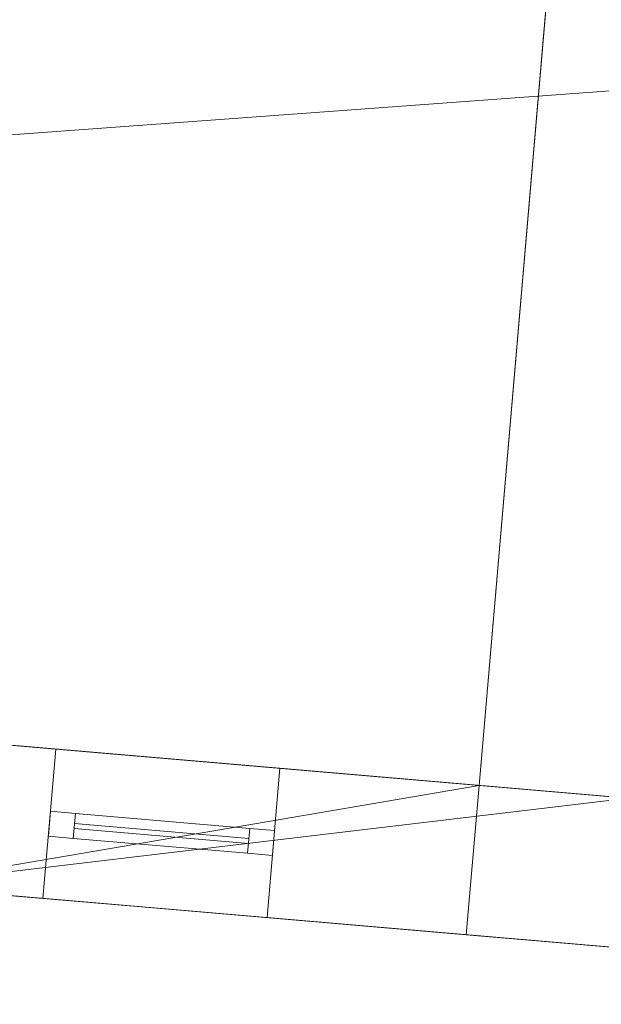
# Model space of a CAD drawing. Header units: millimetres. Extents: x -430348 to -225823, y -86243 to 5084.
# Tile 638 of 656: x -375218 to -374054, y -4976 to -3005. Entities that reach past the tile are written whole.
import ezdxf

# ---------------------------------------------------------------- set-up
doc = ezdxf.new("R2010")
doc.units = ezdxf.units.MM
for name, color, linetype, lineweight in [('A-GLAZ-CURT', 52, 'Continuous', 9), ('A-GLAZ-CWMG', 51, 'Continuous', 9), ('A-ROOF', 132, 'Continuous', 9), ('A-WALL', 113, 'Continuous', 9)]:
    doc.layers.add(name, color=color, linetype=linetype, lineweight=lineweight)

# ---------------------------------------------------------------- blocks, each defined once
blk = doc.blocks.new('System Panel - Glazed-518716-_3D_ Copy 1')
at = {"layer": 'A-GLAZ-CURT', "transparency": 33554471}
mesh = blk.add_polyface(dxfattribs=at)
corners = [(-175, 5), (-175, 5, 775), (175, 5, 775), (175, 5)]
mesh.append_faces([[corners[k] for k in face] for face in [(2, 3, 0, 1)]])
mesh = blk.add_polyface(dxfattribs=at)
corners = [(175, -5), (-175, -5), (-175, 5), (175, 5)]
mesh.append_faces([[corners[k] for k in face] for face in [(3, 0, 1, 2)]])
mesh = blk.add_polyface(dxfattribs=at)
corners = [(-175, -5, 775), (175, -5, 775), (175, 5, 775), (-175, 5, 775)]
mesh.append_faces([[corners[k] for k in face] for face in [(3, 0, 1, 2)]])
mesh = blk.add_polyface(dxfattribs=at)
corners = [(-175, -5), (-175, -5, 775), (-175, 5, 775), (-175, 5)]
mesh.append_faces([[corners[k] for k in face] for face in [(0, 1, 2, 3)]])
mesh = blk.add_polyface(dxfattribs=at)
corners = [(175, -5, 775), (175, -5), (175, 5), (175, 5, 775)]
mesh.append_faces([[corners[k] for k in face] for face in [(0, 1, 2, 3)]])
mesh = blk.add_polyface(dxfattribs=at)
corners = [(-175, -5), (175, -5), (175, -5, 775), (-175, -5, 775)]
mesh.append_faces([[corners[k] for k in face] for face in [(3, 0, 1, 2)]])
blk = doc.blocks.new('System Panel - Glazed-518730-_3D_ Copy 1')
at = {"layer": 'A-GLAZ-CURT', "transparency": 33554471}
mesh = blk.add_polyface(dxfattribs=at)
corners = [(-175, 5), (-175, 5, 225), (175, 5, 225), (175, 5)]
mesh.append_faces([[corners[k] for k in face] for face in [(2, 3, 0, 1)]])
mesh = blk.add_polyface(dxfattribs=at)
corners = [(175, -5), (-175, -5), (-175, 5), (175, 5)]
mesh.append_faces([[corners[k] for k in face] for face in [(3, 0, 1, 2)]])
mesh = blk.add_polyface(dxfattribs=at)
corners = [(-175, -5, 225), (175, -5, 225), (175, 5, 225), (-175, 5, 225)]
mesh.append_faces([[corners[k] for k in face] for face in [(3, 0, 1, 2)]])
mesh = blk.add_polyface(dxfattribs=at)
corners = [(-175, -5), (-175, -5, 225), (-175, 5, 225), (-175, 5)]
mesh.append_faces([[corners[k] for k in face] for face in [(0, 1, 2, 3)]])
mesh = blk.add_polyface(dxfattribs=at)
corners = [(175, -5, 225), (175, -5), (175, 5), (175, 5, 225)]
mesh.append_faces([[corners[k] for k in face] for face in [(0, 1, 2, 3)]])
mesh = blk.add_polyface(dxfattribs=at)
corners = [(-175, -5), (175, -5), (175, -5, 225), (-175, -5, 225)]
mesh.append_faces([[corners[k] for k in face] for face in [(3, 0, 1, 2)]])
blk = doc.blocks.new('Rectangular Mullion - 50mm x 50mm-263205-_3D_ Copy 1')
at = {"layer": 'A-GLAZ-CWMG'}
mesh = blk.add_polyface(dxfattribs=at)
corners = [(0, 25), (-50, 25), (-50, -25), (0, -25)]
mesh.append_faces([[corners[k] for k in face] for face in [(3, 0, 1, 2)]])
mesh = blk.add_polyface(dxfattribs=at)
corners = [(-50, 25), (0, 25), (0, 25, -300), (-50, 25, -300)]
mesh.append_faces([[corners[k] for k in face] for face in [(0, 1, 2, 3)]])
mesh = blk.add_polyface(dxfattribs=at)
corners = [(-50, -25), (-50, 25), (-50, 25, -300), (-50, -25, -300)]
mesh.append_faces([[corners[k] for k in face] for face in [(3, 0, 1, 2)]])
mesh = blk.add_polyface(dxfattribs=at)
corners = [(0, 25), (0, -25), (0, -25, -300), (0, 25, -300)]
mesh.append_faces([[corners[k] for k in face] for face in [(3, 0, 1, 2)]])
mesh = blk.add_polyface(dxfattribs=at)
corners = [(0, -25), (-50, -25), (-50, -25, -300), (0, -25, -300)]
mesh.append_faces([[corners[k] for k in face] for face in [(0, 1, 2, 3)]])
blk = doc.blocks.new('Rectangular Mullion - 50mm x 50mm-319157-_3D_ Copy 1')
at = {"layer": 'A-GLAZ-CWMG'}
mesh = blk.add_polyface(dxfattribs=at)
corners = [(0, 25), (-50, 25), (-50, -25), (0, -25)]
mesh.append_faces([[corners[k] for k in face] for face in [(2, 3, 0, 1)]])
mesh = blk.add_polyface(dxfattribs=at)
corners = [(0, 25, -350), (0, -25, -350), (-50, -25, -350), (-50, 25, -350)]
mesh.append_faces([[corners[k] for k in face] for face in [(0, 1, 2, 3)]])
mesh = blk.add_polyface(dxfattribs=at)
corners = [(-50, 25), (0, 25), (0, 25, -350), (-50, 25, -350)]
mesh.append_faces([[corners[k] for k in face] for face in [(0, 1, 2, 3)]])
mesh = blk.add_polyface(dxfattribs=at)
corners = [(-50, -25), (-50, 25), (-50, 25, -350), (-50, -25, -350)]
mesh.append_faces([[corners[k] for k in face] for face in [(0, 1, 2, 3)]])
mesh = blk.add_polyface(dxfattribs=at)
corners = [(0, 25), (0, -25), (0, -25, -350), (0, 25, -350)]
mesh.append_faces([[corners[k] for k in face] for face in [(0, 1, 2, 3)]])
mesh = blk.add_polyface(dxfattribs=at)
corners = [(0, -25), (-50, -25), (-50, -25, -350), (0, -25, -350)]
mesh.append_faces([[corners[k] for k in face] for face in [(0, 1, 2, 3)]])
blk = doc.blocks.new('Rectangular Mullion - 50mm x 50mm-372723-_3D_ Copy 1')
at = {"layer": 'A-GLAZ-CWMG'}
mesh = blk.add_polyface(dxfattribs=at)
corners = [(0, 25), (-50, 25), (-50, -25), (0, -25)]
mesh.append_faces([[corners[k] for k in face] for face in [(3, 0, 1, 2)]])
mesh = blk.add_polyface(dxfattribs=at)
corners = [(-50, 25), (0, 25), (0, 25, -850), (-50, 25, -850)]
mesh.append_faces([[corners[k] for k in face] for face in [(0, 1, 2, 3)]])
mesh = blk.add_polyface(dxfattribs=at)
corners = [(-50, -25), (-50, 25), (-50, 25, -850), (-50, -25, -850)]
mesh.append_faces([[corners[k] for k in face] for face in [(0, 1, 2, 3)]])
mesh = blk.add_polyface(dxfattribs=at)
corners = [(0, 25), (0, -25), (0, -25, -850), (0, 25, -850)]
mesh.append_faces([[corners[k] for k in face] for face in [(0, 1, 2, 3)]])
mesh = blk.add_polyface(dxfattribs=at)
corners = [(0, -25), (-50, -25), (-50, -25, -850), (0, -25, -850)]
mesh.append_faces([[corners[k] for k in face] for face in [(0, 1, 2, 3)]])
blk = doc.blocks.new('Rectangular Mullion - 50mm x 50mm-301581-_3D_ Copy 1')
at = {"layer": 'A-GLAZ-CWMG'}
mesh = blk.add_polyface(dxfattribs=at)
corners = [(0, 25), (-50, 25), (-50, -25), (0, -25)]
mesh.append_faces([[corners[k] for k in face] for face in [(2, 3, 0, 1)]])
mesh = blk.add_polyface(dxfattribs=at)
corners = [(0, 25, -350), (0, -25, -350), (-50, -25, -350), (-50, 25, -350)]
mesh.append_faces([[corners[k] for k in face] for face in [(0, 1, 2, 3)]])
mesh = blk.add_polyface(dxfattribs=at)
corners = [(-50, 25), (0, 25), (0, 25, -350), (-50, 25, -350)]
mesh.append_faces([[corners[k] for k in face] for face in [(3, 0, 1, 2)]])
mesh = blk.add_polyface(dxfattribs=at)
corners = [(-50, -25), (-50, 25), (-50, 25, -350), (-50, -25, -350)]
mesh.append_faces([[corners[k] for k in face] for face in [(3, 0, 1, 2)]])
mesh = blk.add_polyface(dxfattribs=at)
corners = [(0, 25), (0, -25), (0, -25, -350), (0, 25, -350)]
mesh.append_faces([[corners[k] for k in face] for face in [(3, 0, 1, 2)]])
mesh = blk.add_polyface(dxfattribs=at)
corners = [(0, -25), (-50, -25), (-50, -25, -350), (0, -25, -350)]
mesh.append_faces([[corners[k] for k in face] for face in [(3, 0, 1, 2)]])
blk = doc.blocks.new('Rectangular Mullion - 50mm x 50mm-353415-_3D_ Copy 1')
at = {"layer": 'A-GLAZ-CWMG'}
mesh = blk.add_polyface(dxfattribs=at)
corners = [(25, 25), (-25, 25), (-25, -25), (25, -25)]
mesh.append_faces([[corners[k] for k in face] for face in [(2, 3, 0, 1)]])
mesh = blk.add_polyface(dxfattribs=at)
corners = [(25, 25, -350), (25, -25, -350), (-25, -25, -350), (-25, 25, -350)]
mesh.append_faces([[corners[k] for k in face] for face in [(0, 1, 2, 3)]])
mesh = blk.add_polyface(dxfattribs=at)
corners = [(-25, 25), (25, 25), (25, 25, -350), (-25, 25, -350)]
mesh.append_faces([[corners[k] for k in face] for face in [(3, 0, 1, 2)]])
mesh = blk.add_polyface(dxfattribs=at)
corners = [(-25, -25), (-25, 25), (-25, 25, -350), (-25, -25, -350)]
mesh.append_faces([[corners[k] for k in face] for face in [(3, 0, 1, 2)]])
mesh = blk.add_polyface(dxfattribs=at)
corners = [(25, 25), (25, -25), (25, -25, -350), (25, 25, -350)]
mesh.append_faces([[corners[k] for k in face] for face in [(3, 0, 1, 2)]])
mesh = blk.add_polyface(dxfattribs=at)
corners = [(25, -25), (-25, -25), (-25, -25, -350), (25, -25, -350)]
mesh.append_faces([[corners[k] for k in face] for face in [(3, 0, 1, 2)]])
blk = doc.blocks.new('Rectangular Mullion - 50mm x 50mm-263207-_3D_ Copy 1')
at = {"layer": 'A-GLAZ-CWMG'}
mesh = blk.add_polyface(dxfattribs=at)
corners = [(0, 25, -300), (0, -25, -300), (-50, -25, -300), (-50, 25, -300)]
mesh.append_faces([[corners[k] for k in face] for face in [(3, 0, 1, 2)]])
mesh = blk.add_polyface(dxfattribs=at)
corners = [(-50, 25), (0, 25), (0, 25, -300), (-50, 25, -300)]
mesh.append_faces([[corners[k] for k in face] for face in [(0, 1, 2, 3)]])
mesh = blk.add_polyface(dxfattribs=at)
corners = [(-50, -25), (-50, 25), (-50, 25, -300), (-50, -25, -300)]
mesh.append_faces([[corners[k] for k in face] for face in [(3, 0, 1, 2)]])
mesh = blk.add_polyface(dxfattribs=at)
corners = [(0, 25), (0, -25), (0, -25, -300), (0, 25, -300)]
mesh.append_faces([[corners[k] for k in face] for face in [(3, 0, 1, 2)]])
mesh = blk.add_polyface(dxfattribs=at)
corners = [(0, -25), (-50, -25), (-50, -25, -300), (0, -25, -300)]
mesh.append_faces([[corners[k] for k in face] for face in [(0, 1, 2, 3)]])
blk = doc.blocks.new('Rectangular Mullion - 50mm x 50mm-372724-_3D_ Copy 1')
at = {"layer": 'A-GLAZ-CWMG'}
mesh = blk.add_polyface(dxfattribs=at)
corners = [(0, 25, -850), (0, -25, -850), (-50, -25, -850), (-50, 25, -850)]
mesh.append_faces([[corners[k] for k in face] for face in [(0, 1, 2, 3)]])
mesh = blk.add_polyface(dxfattribs=at)
corners = [(-50, 25), (0, 25), (0, 25, -850), (-50, 25, -850)]
mesh.append_faces([[corners[k] for k in face] for face in [(0, 1, 2, 3)]])
mesh = blk.add_polyface(dxfattribs=at)
corners = [(-50, -25), (-50, 25), (-50, 25, -850), (-50, -25, -850)]
mesh.append_faces([[corners[k] for k in face] for face in [(0, 1, 2, 3)]])
mesh = blk.add_polyface(dxfattribs=at)
corners = [(0, 25), (0, -25), (0, -25, -850), (0, 25, -850)]
mesh.append_faces([[corners[k] for k in face] for face in [(0, 1, 2, 3)]])
mesh = blk.add_polyface(dxfattribs=at)
corners = [(0, -25), (-50, -25), (-50, -25, -850), (0, -25, -850)]
mesh.append_faces([[corners[k] for k in face] for face in [(0, 1, 2, 3)]])

msp = doc.modelspace()

# ---------------------------------------------------------------- block references
at = {"layer": 'A-GLAZ-CURT', "transparency": 33554471, "rotation": 355.0947647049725}
for name, p in [('System Panel - Glazed-518716-_3D_ Copy 1', (-374934.5, -4633.8, 61997.6)), ('System Panel - Glazed-518730-_3D_ Copy 1', (-374934.5, -4633.8, 62822.6))]:
    msp.add_blockref(name, p, dxfattribs=at)
at = {"layer": 'A-GLAZ-CWMG', "rotation": 175.0947647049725}
for name, p in [('Rectangular Mullion - 50mm x 50mm-263205-_3D_ Copy 1', (-375158.6, -4614.5, 63097.6)), ('Rectangular Mullion - 50mm x 50mm-372724-_3D_ Copy 1', (-375158.6, -4614.5, 62797.6))]:
    msp.add_blockref(name, p, dxfattribs=at)
at = {"layer": 'A-GLAZ-CWMG', "extrusion": (0.996337, -0.085508, 0), "rotation": 90}
for name, p in [('Rectangular Mullion - 50mm x 50mm-319157-_3D_ Copy 1', (-36676.7, 63097.6, -372990)), ('Rectangular Mullion - 50mm x 50mm-353415-_3D_ Copy 1', (-36676.7, 62797.6, -372990))]:
    msp.add_blockref(name, p, dxfattribs=at)
at = {"layer": 'A-GLAZ-CWMG', "extrusion": (-0.996337, 0.085508, 0), "rotation": 270}
msp.add_blockref('Rectangular Mullion - 50mm x 50mm-301581-_3D_ Copy 1', (36676.7, 61947.6, 373340), dxfattribs=at)
at = {"layer": 'A-GLAZ-CWMG', "extrusion": (0, 0, -1), "rotation": 184.9052352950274}
for name, p in [('Rectangular Mullion - 50mm x 50mm-372723-_3D_ Copy 1', (374710.3, -4653, -61947.6)), ('Rectangular Mullion - 50mm x 50mm-263207-_3D_ Copy 1', (374710.3, -4653, -62797.6))]:
    msp.add_blockref(name, p, dxfattribs=at)

# ---------------------------------------------------------------- meshes
at = {"layer": 'A-ROOF'}
mesh = msp.add_polyface(dxfattribs=at)
corners = [(-373521.2, 1016.1, 60747.6), (-374000, -4563.4, 60747.6), (-375743.6, -4413.8, 60747.6), (-375264.8, 1165.7, 60747.6)]
mesh.append_faces([[corners[k] for k in face] for face in [(1, 2, 3, 0)]])
mesh = msp.add_polyface(dxfattribs=at)
corners = [(-374000, -4563.4, 60847.6), (-373521.2, 1016.1, 60847.6), (-375264.8, 1165.7, 60847.6), (-375743.6, -4413.8, 60847.6)]
mesh.append_faces([[corners[k] for k in face] for face in [(2, 3, 0, 1)]])
mesh = msp.add_polyface(dxfattribs=at)
corners = [(-373521.2, 1016.1, 58347.6), (-374000, -4563.4, 58347.6), (-375743.6, -4413.8, 58347.6), (-375264.8, 1165.7, 58347.6)]
mesh.append_faces([[corners[k] for k in face] for face in [(1, 2, 3, 0)]])
mesh = msp.add_polyface(dxfattribs=at)
corners = [(-374000, -4563.4, 58447.6), (-373521.2, 1016.1, 58447.6), (-375264.8, 1165.7, 58447.6), (-375743.6, -4413.8, 58447.6)]
mesh.append_faces([[corners[k] for k in face] for face in [(2, 3, 0, 1)]])
mesh = msp.add_polyface(dxfattribs=at)
corners = [(-387321.1, -4122.7, 63197.6), (-362651.8, -6239.9, 63197.6), (-365938.6, -2418.1, 65747.6), (-368060.3, -2236, 65747.6), (-368112.3, -2842.1, 65307.8), (-368929.3, -2772, 65307.8), (-368877.3, -2165.9, 65747.6), (-380394.9, -1177.5, 65747.6), (-380442.8, -1735.7, 65342.5), (-381259.8, -1665.6, 65342.5), (-381211.9, -1107.3, 65747.6), (-383374.5, -921.7, 65747.6)]
mesh.append_faces([[corners[k] for k in face] for face in [(4, 1, 2, 3), (8, 5, 6, 7)]], dxfattribs={"vtx0": -1})
mesh.append_faces([[corners[k] for k in face] for face in [(1, 4, 5, 0)]], dxfattribs={"vtx0": -1, "vtx2": -1})
mesh.append_faces([[corners[k] for k in face] for face in [(11, 0, 9, 10)]], dxfattribs={"vtx1": -1})
mesh.append_faces([[corners[k] for k in face] for face in [(8, 9, 0, 5)]], dxfattribs={"vtx1": -1, "vtx2": -1, "vtx3": -1})
mesh = msp.add_polyface(dxfattribs=at)
corners = [(-362651.8, -6239.9, 63097.6), (-387321.1, -4122.7, 63097.6), (-383374.5, -921.7, 65647.6), (-381211.9, -1107.3, 65647.6), (-381259.8, -1665.6, 65242.5), (-380442.8, -1735.7, 65242.5), (-380394.9, -1177.5, 65647.6), (-368877.3, -2165.9, 65647.6), (-368929.3, -2772, 65207.8), (-368112.3, -2842.1, 65207.8), (-368060.3, -2236, 65647.6), (-365938.6, -2418.1, 65647.6)]
mesh.append_faces([[corners[k] for k in face] for face in [(4, 1, 2, 3)]], dxfattribs={"vtx0": -1})
mesh.append_faces([[corners[k] for k in face] for face in [(1, 4, 5, 8)]], dxfattribs={"vtx0": -1, "vtx2": -1, "vtx3": -1})
mesh.append_faces([[corners[k] for k in face] for face in [(11, 0, 9, 10), (7, 8, 5, 6)]], dxfattribs={"vtx1": -1})
mesh.append_faces([[corners[k] for k in face] for face in [(8, 9, 0, 1)]], dxfattribs={"vtx1": -1, "vtx3": -1})
mesh = msp.add_polyface(dxfattribs=at)
corners = [(-387321.1, -4122.7, 63197.6), (-387321.1, -4122.7, 63097.6), (-362651.8, -6239.9, 63097.6), (-362651.8, -6239.9, 63197.6)]
mesh.append_faces([[corners[k] for k in face] for face in [(3, 0, 1, 2)]])
mesh = msp.add_polyface(dxfattribs=at)
corners = [(-374000, -4563.4, 60847.6), (-375743.6, -4413.8, 60847.6), (-375743.6, -4413.8, 60747.6), (-374000, -4563.4, 60747.6)]
mesh.append_faces([[corners[k] for k in face] for face in [(1, 2, 3, 0)]])
mesh = msp.add_polyface(dxfattribs=at)
corners = [(-374000, -4563.4, 58447.6), (-375743.6, -4413.8, 58447.6), (-375743.6, -4413.8, 58347.6), (-374000, -4563.4, 58347.6)]
mesh.append_faces([[corners[k] for k in face] for face in [(1, 2, 3, 0)]])
at = {"layer": 'A-WALL'}
mesh = msp.add_polyface(dxfattribs=at)
corners = [(-374965.9, 1140.1, 58197.6), (-375444.7, -4439.4, 58197.6), (-375743.6, -4413.8, 58197.6), (-375264.8, 1165.7, 58197.6)]
mesh.append_faces([[corners[k] for k in face] for face in [(3, 0, 1, 2)]])
mesh = msp.add_polyface(dxfattribs=at)
corners = [(-375444.7, -4439.4, 60747.6), (-374965.9, 1140.1, 60747.6), (-375264.8, 1165.7, 60747.6), (-375743.6, -4413.8, 60747.6)]
mesh.append_faces([[corners[k] for k in face] for face in [(0, 1, 2, 3)]])
mesh = msp.add_polyface(dxfattribs=at)
corners = [(-375444.7, -4439.4, 58197.6), (-374965.9, 1140.1, 58197.6), (-374965.9, 1140.1, 58447.6), (-374965.9, 1140.1, 60747.6), (-375444.7, -4439.4, 60747.6), (-375444.7, -4439.4, 58447.6)]
mesh.append_faces([[corners[k] for k in face] for face in [(3, 4, 5, 2)]], dxfattribs={"vtx2": -1})
mesh.append_faces([[corners[k] for k in face] for face in [(5, 0, 1, 2)]], dxfattribs={"vtx3": -1})
mesh = msp.add_polyface(dxfattribs=at)
corners = [(-373820.1, 1041.7, 58197.6), (-374298.9, -4537.7, 58197.6), (-374298.9, -4537.7, 58447.6), (-374298.9, -4537.7, 60747.6), (-373820.1, 1041.7, 60747.6), (-373820.1, 1041.7, 58447.6), (-374093.7, -2146.5, 60047.6), (-374093.7, -2146.5, 59247.6), (-374038.1, -1498.9, 59247.6), (-374038.1, -1498.9, 60047.6)]
mesh.append_faces([[corners[k] for k in face] for face in [(3, 6, 7, 2)]], dxfattribs={"vtx0": -1, "vtx2": -1})
mesh.append_faces([[corners[k] for k in face] for face in [(8, 5, 0, 1)]], dxfattribs={"vtx0": -1, "vtx3": -1})
mesh.append_faces([[corners[k] for k in face] for face in [(8, 9, 4, 5), (3, 4, 9, 6), (1, 2, 7, 8)]], dxfattribs={"vtx1": -1, "vtx3": -1})
mesh = msp.add_polyface(dxfattribs=at)
corners = [(-374298.9, -4537.7, 58197.6), (-373820.1, 1041.7, 58197.6), (-373521.2, 1016.1, 58197.6), (-374000, -4563.4, 58197.6)]
mesh.append_faces([[corners[k] for k in face] for face in [(3, 0, 1, 2)]])
mesh = msp.add_polyface(dxfattribs=at)
corners = [(-373820.1, 1041.7, 60747.6), (-374298.9, -4537.7, 60747.6), (-374000, -4563.4, 60747.6), (-373521.2, 1016.1, 60747.6)]
mesh.append_faces([[corners[k] for k in face] for face in [(0, 1, 2, 3)]])
mesh = msp.add_polyface(dxfattribs=at)
corners = [(-363315, -5781.5, 58197.6), (-375470.4, -4738.3, 58197.6), (-375769.3, -4712.7, 58197.6), (-379356.1, -4404.8, 58197.6), (-379655, -4379.2, 58197.6), (-381149.5, -4250.9, 58197.6), (-381448.4, -4225.3, 58197.6), (-382295.3, -4152.6, 58197.6), (-382269.6, -3853.7, 58197.6), (-375743.6, -4413.8, 58197.6), (-375444.7, -4439.4, 58197.6), (-374298.9, -4537.7, 58197.6), (-374000, -4563.4, 58197.6), (-363289.4, -5482.6, 58197.6)]
mesh.append_faces([[corners[k] for k in face] for face in [(12, 1, 11)]], dxfattribs={"vtx0": -1, "vtx1": -1})
mesh.append_faces([[corners[k] for k in face] for face in [(8, 4, 5, 6)]], dxfattribs={"vtx0": -1, "vtx3": -1})
mesh.append_faces([[corners[k] for k in face] for face in [(2, 3, 9, 10), (3, 4, 8, 9), (1, 2, 10, 11)]], dxfattribs={"vtx1": -1, "vtx3": -1})
mesh.append_faces([[corners[k] for k in face] for face in [(6, 7, 8)]], dxfattribs={"vtx2": -1})
mesh.append_faces([[corners[k] for k in face] for face in [(12, 13, 0, 1)]], dxfattribs={"vtx3": -1})
mesh = msp.add_polyface(dxfattribs=at)
corners = [(-382269.6, -3853.7, 63603.7), (-382295.3, -4152.6, 63386.8), (-363315, -5781.5, 63386.8), (-363290.6, -5497.1, 63593.2), (-363304.2, -5481.3, 63603.7)]
mesh.append_faces([[corners[k] for k in face] for face in [(2, 3, 4)]], dxfattribs={"vtx2": -1})
mesh.append_faces([[corners[k] for k in face] for face in [(4, 0, 1, 2)]], dxfattribs={"vtx3": -1})
mesh = msp.add_polyface(dxfattribs=at)
corners = [(-363289.4, -5482.6, 58197.6), (-374000, -4563.4, 58197.6), (-374298.9, -4537.7, 58197.6), (-375444.7, -4439.4, 58197.6), (-375743.6, -4413.8, 58197.6), (-382269.6, -3853.7, 58197.6), (-382269.6, -3853.7, 63603.7), (-363304.2, -5481.3, 63603.7), (-363289.4, -5482.6, 63593.2), (-382070.4, -3870.8, 63097.6), (-382070.4, -3870.8, 61947.6), (-381522.4, -3917.8, 61947.6), (-381522.4, -3917.8, 63097.6), (-379878.4, -4058.9, 63097.6), (-379878.4, -4058.9, 61947.6), (-378433.7, -4182.9, 61947.6), (-378433.7, -4182.9, 63097.6), (-376690.1, -4332.5, 63097.6), (-376690.1, -4332.5, 61947.6), (-375843.2, -4405.2, 61947.6), (-375843.2, -4405.2, 63097.6), (-375145.8, -4465.1, 63097.6), (-375145.8, -4465.1, 61947.6), (-374697.5, -4503.5, 61947.6), (-374697.5, -4503.5, 63097.6), (-373153.1, -4636.1, 61947.6), (-373153.1, -4636.1, 63097.6), (-374000, -4563.4, 63097.6), (-374000, -4563.4, 61947.6), (-370164.1, -4892.6, 61947.6), (-370164.1, -4892.6, 63097.6), (-371459.4, -4781.4, 63097.6), (-371459.4, -4781.4, 61947.6), (-365979.5, -5251.7, 61947.6), (-365979.5, -5251.7, 63097.6), (-367424.2, -5127.8, 63097.6), (-367424.2, -5127.8, 61947.6), (-363538.5, -5461.2, 61947.6), (-363538.5, -5461.2, 63097.6), (-364335.5, -5392.8, 63097.6), (-364335.5, -5392.8, 61947.6), (-371409.5, -4785.7, 59457.4), (-371409.5, -4785.7, 60607.4), (-372256.4, -4713, 60607.4), (-372256.4, -4713, 59457.4), (-369367.1, -4961, 59807.4), (-369367.1, -4961, 60607.4), (-370064.5, -4901.2, 60607.4), (-370064.5, -4901.2, 59807.4), (-367424.2, -5127.8, 59447.6), (-367424.2, -5127.8, 60797.6), (-368271.1, -5055.1, 60797.6), (-368271.1, -5055.1, 59447.6), (-363538.5, -5461.2, 58447.6), (-363538.5, -5461.2, 60797.6), (-364385.4, -5388.6, 60797.6), (-364385.4, -5388.6, 58447.6), (-379778.8, -4067.5, 59686.6), (-379778.8, -4067.5, 60607.4), (-380526, -4003.3, 60607.4), (-380526, -4003.3, 59686.6), (-375444.7, -4439.4, 60747.6), (-375444.7, -4439.4, 58447.6), (-374298.9, -4537.7, 58447.6), (-374298.9, -4537.7, 60747.6), (-365132.6, -5324.4, 59447.6), (-365132.6, -5324.4, 60797.6), (-365979.5, -5251.7, 60797.6), (-365979.5, -5251.7, 59447.6), (-373053.5, -4644.6, 58375.9), (-373053.5, -4644.6, 60607.4), (-373900.4, -4572, 60607.4), (-373900.4, -4572, 58375.9)]
mesh.append_faces([[corners[k] for k in face] for face in [(29, 42, 32), (17, 6, 20)]], dxfattribs={"vtx0": -1, "vtx1": -1})
mesh.append_faces([[corners[k] for k in face] for face in [(41, 52, 69, 44), (55, 66, 40), (50, 36, 67, 49), (29, 51, 46), (7, 31, 26, 6), (21, 20, 6, 24)]], dxfattribs={"vtx0": -1, "vtx1": -1, "vtx2": -1})
mesh.append_faces([[corners[k] for k in face] for face in [(56, 69, 52, 49), (33, 40, 66, 67), (7, 39, 34, 35), (25, 43, 70, 71), (63, 72, 1, 2), (23, 28, 64, 61), (61, 57, 18, 19)]], dxfattribs={"vtx0": -1, "vtx1": -1, "vtx3": -1})
mesh.append_faces([[corners[k] for k in face] for face in [(0, 53, 54, 8), (49, 67, 68), (48, 41, 42, 47), (70, 43, 44, 69), (40, 33, 34, 39), (30, 35, 36, 29), (26, 31, 32, 25), (1, 72, 69, 0), (2, 62, 63), (57, 4, 5, 60), (13, 11, 12), (6, 9, 10, 5), (59, 10, 11)]], dxfattribs={"vtx0": -1, "vtx2": -1})
mesh.append_faces([[corners[k] for k in face] for face in [(29, 46, 47, 42), (32, 42, 43, 25), (36, 50, 51, 29), (10, 59, 60, 5), (6, 26, 27, 24), (11, 13, 14, 59)]], dxfattribs={"vtx0": -1, "vtx2": -1, "vtx3": -1})
mesh.append_faces([[corners[k] for k in face] for face in [(36, 33, 67), (3, 4, 62, 2)]], dxfattribs={"vtx1": -1, "vtx2": -1})
mesh.append_faces([[corners[k] for k in face] for face in [(56, 53, 0, 69), (68, 65, 56, 49), (48, 45, 52, 41), (37, 38, 8, 54), (30, 31, 7, 35), (28, 25, 71, 64), (61, 62, 4, 57), (57, 58, 15, 18), (22, 23, 61, 19), (16, 13, 6, 17), (12, 9, 6, 13)]], dxfattribs={"vtx1": -1, "vtx2": -1, "vtx3": -1})
mesh.append_faces([[corners[k] for k in face] for face in [(55, 56, 65, 66), (54, 55, 40, 37), (45, 46, 51, 52), (7, 8, 38, 39), (63, 64, 71, 72), (58, 59, 14, 15), (21, 22, 19, 20), (23, 24, 27, 28), (15, 16, 17, 18)]], dxfattribs={"vtx1": -1, "vtx3": -1})
mesh = msp.add_polyface(dxfattribs=at)
corners = [(-382295.3, -4152.6, 58197.6), (-381448.4, -4225.3, 58197.6), (-381149.5, -4250.9, 58197.6), (-379655, -4379.2, 58197.6), (-379356.1, -4404.8, 58197.6), (-375769.3, -4712.7, 58197.6), (-375470.4, -4738.3, 58197.6), (-363315, -5781.5, 58197.6), (-363315, -5781.5, 63386.8), (-382295.3, -4152.6, 63386.8), (-382096, -4169.7, 61947.6), (-382096, -4169.7, 63097.6), (-381548, -4216.7, 63097.6), (-381548, -4216.7, 61947.6), (-379904.1, -4357.8, 61947.6), (-379904.1, -4357.8, 63097.6), (-378459.4, -4481.8, 63097.6), (-378459.4, -4481.8, 61947.6), (-376715.8, -4631.4, 61947.6), (-376715.8, -4631.4, 63097.6), (-375868.9, -4704.1, 63097.6), (-375868.9, -4704.1, 61947.6), (-375171.5, -4764, 61947.6), (-375171.5, -4764, 63097.6), (-374723.1, -4802.4, 63097.6), (-374723.1, -4802.4, 61947.6), (-373178.8, -4935, 63097.6), (-373178.8, -4935, 61947.6), (-374025.7, -4862.3, 61947.6), (-374025.7, -4862.3, 63097.6), (-370189.8, -5191.5, 63097.6), (-370189.8, -5191.5, 61947.6), (-371485, -5080.3, 61947.6), (-371485, -5080.3, 63097.6), (-366005.2, -5550.6, 63097.6), (-366005.2, -5550.6, 61947.6), (-367449.8, -5426.7, 61947.6), (-367449.8, -5426.7, 63097.6), (-363564.1, -5760.1, 63097.6), (-363564.1, -5760.1, 61947.6), (-364361.2, -5691.7, 61947.6), (-364361.2, -5691.7, 63097.6), (-371435.2, -5084.6, 60607.4), (-371435.2, -5084.6, 59457.4), (-372282.1, -5011.9, 59457.4), (-372282.1, -5011.9, 60607.4), (-369392.7, -5259.9, 60607.4), (-369392.7, -5259.9, 59807.4), (-370090.1, -5200.1, 59807.4), (-370090.1, -5200.1, 60607.4), (-367449.8, -5426.7, 60797.6), (-367449.8, -5426.7, 59447.6), (-368296.7, -5354, 59447.6), (-368296.7, -5354, 60797.6), (-363564.1, -5760.1, 60797.6), (-363564.1, -5760.1, 58447.6), (-364411, -5687.5, 58447.6), (-364411, -5687.5, 60797.6), (-379804.4, -4366.4, 60607.4), (-379804.4, -4366.4, 59686.6), (-380551.7, -4302.2, 59686.6), (-380551.7, -4302.2, 60607.4), (-375470.4, -4738.3, 58447.6), (-375470.4, -4738.3, 60680.4), (-375470.4, -4738.3, 60747.6), (-374324.6, -4836.6, 60747.6), (-374324.6, -4836.6, 58447.6), (-365158.3, -5623.3, 60797.6), (-365158.3, -5623.3, 59447.6), (-366005.2, -5550.6, 59447.6), (-366005.2, -5550.6, 60797.6), (-373079.2, -4943.5, 60607.4), (-373079.2, -4943.5, 58375.9), (-373926, -4870.9, 58375.9), (-373926, -4870.9, 60607.4)]
mesh.append_faces([[corners[k] for k in face] for face in [(10, 61, 13), (72, 44, 71)]], dxfattribs={"vtx0": -1, "vtx1": -1})
mesh.append_faces([[corners[k] for k in face] for face in [(24, 29, 9, 23), (48, 43, 52, 47), (45, 27, 71, 44), (49, 31, 42, 48), (36, 50, 70, 35), (67, 40, 35, 70)]], dxfattribs={"vtx0": -1, "vtx1": -1, "vtx2": -1})
mesh.append_faces([[corners[k] for k in face] for face in [(63, 18, 59, 5), (65, 74, 28, 25)]], dxfattribs={"vtx0": -1, "vtx1": -1, "vtx2": -1, "vtx3": -1})
mesh.append_faces([[corners[k] for k in face] for face in [(10, 0, 60, 61), (6, 73, 66, 62), (21, 64, 22, 23), (8, 26, 33, 30), (8, 30, 37, 34), (57, 40, 67, 68), (8, 34, 41, 38)]], dxfattribs={"vtx0": -1, "vtx1": -1, "vtx3": -1})
mesh.append_faces([[corners[k] for k in face] for face in [(60, 2, 3, 59), (74, 65, 66, 73), (18, 63, 64, 21), (13, 14, 15, 12), (19, 16, 17, 18), (25, 28, 29, 24), (23, 20, 21), (9, 29, 26, 8), (32, 45, 42, 31), (51, 69, 70, 50), (53, 46, 47, 52), (26, 32, 33), (40, 57, 54, 39)]], dxfattribs={"vtx0": -1, "vtx2": -1})
mesh.append_faces([[corners[k] for k in face] for face in [(17, 58, 59, 18), (9, 11, 12, 15), (9, 15, 16, 19), (9, 19, 20, 23), (31, 49, 46, 53), (56, 68, 69, 51), (7, 55, 56, 72), (56, 51, 52, 72), (32, 26, 27, 45), (8, 38, 39, 54)]], dxfattribs={"vtx0": -1, "vtx2": -1, "vtx3": -1})
mesh.append_faces([[corners[k] for k in face] for face in [(60, 0, 1, 2)]], dxfattribs={"vtx0": -1, "vtx3": -1})
mesh.append_faces([[corners[k] for k in face] for face in [(4, 5, 59, 3), (17, 14, 58), (42, 43, 48), (56, 57, 68)]], dxfattribs={"vtx1": -1, "vtx2": -1})
mesh.append_faces([[corners[k] for k in face] for face in [(61, 58, 14, 13), (43, 44, 72, 52), (53, 50, 36, 31)]], dxfattribs={"vtx1": -1, "vtx2": -1, "vtx3": -1})
mesh.append_faces([[corners[k] for k in face] for face in [(5, 6, 62, 63), (72, 73, 6, 7), (64, 65, 25, 22), (10, 11, 9, 0), (27, 28, 74, 71), (54, 55, 7, 8), (36, 37, 30, 31), (34, 35, 40, 41)]], dxfattribs={"vtx1": -1, "vtx3": -1})
mesh = msp.add_polyface(dxfattribs=at)
corners = [(-375444.7, -4439.4, 58447.6), (-375470.4, -4738.3, 58447.6), (-374324.6, -4836.6, 58447.6), (-374298.9, -4537.7, 58447.6)]
mesh.append_faces([[corners[k] for k in face] for face in [(1, 2, 3, 0)]])
mesh = msp.add_polyface(dxfattribs=at)
corners = [(-375470.4, -4738.3, 60747.6), (-375444.7, -4439.4, 60747.6), (-374298.9, -4537.7, 60747.6), (-374324.6, -4836.6, 60747.6)]
mesh.append_faces([[corners[k] for k in face] for face in [(3, 0, 1, 2)]])
mesh = msp.add_polyface(dxfattribs=at)
corners = [(-375171.5, -4764, 61947.6), (-375145.8, -4465.1, 61947.6), (-375145.8, -4465.1, 63097.6), (-375171.5, -4764, 63097.6)]
mesh.append_faces([[corners[k] for k in face] for face in [(1, 2, 3, 0)]])
mesh = msp.add_polyface(dxfattribs=at)
corners = [(-375171.5, -4764, 63097.6), (-375145.8, -4465.1, 63097.6), (-374697.5, -4503.5, 63097.6), (-374723.1, -4802.4, 63097.6)]
mesh.append_faces([[corners[k] for k in face] for face in [(1, 2, 3, 0)]])
mesh = msp.add_polyface(dxfattribs=at)
corners = [(-375145.8, -4465.1, 61947.6), (-375171.5, -4764, 61947.6), (-374723.1, -4802.4, 61947.6), (-374697.5, -4503.5, 61947.6)]
mesh.append_faces([[corners[k] for k in face] for face in [(2, 3, 0, 1)]])
mesh = msp.add_polyface(dxfattribs=at)
corners = [(-374723.1, -4802.4, 63097.6), (-374697.5, -4503.5, 63097.6), (-374697.5, -4503.5, 61947.6), (-374723.1, -4802.4, 61947.6)]
mesh.append_faces([[corners[k] for k in face] for face in [(1, 2, 3, 0)]])
mesh = msp.add_polyface(dxfattribs=at)
corners = [(-374298.9, -4537.7, 58447.6), (-374324.6, -4836.6, 58447.6), (-374324.6, -4836.6, 60747.6), (-374298.9, -4537.7, 60747.6)]
mesh.append_faces([[corners[k] for k in face] for face in [(1, 2, 3, 0)]])
mesh = msp.add_polyface(dxfattribs=at)
corners = [(-374298.9, -4537.7, 60747.6), (-374298.9, -4537.7, 58447.6), (-374298.9, -4537.7, 58197.6), (-374000, -4563.4, 58197.6), (-374000, -4563.4, 60747.6)]
mesh.append_faces([[corners[k] for k in face] for face in [(3, 4, 1, 2)]], dxfattribs={"vtx1": -1})
mesh.append_faces([[corners[k] for k in face] for face in [(4, 0, 1)]], dxfattribs={"vtx2": -1})

doc.saveas('drawing.dxf')
